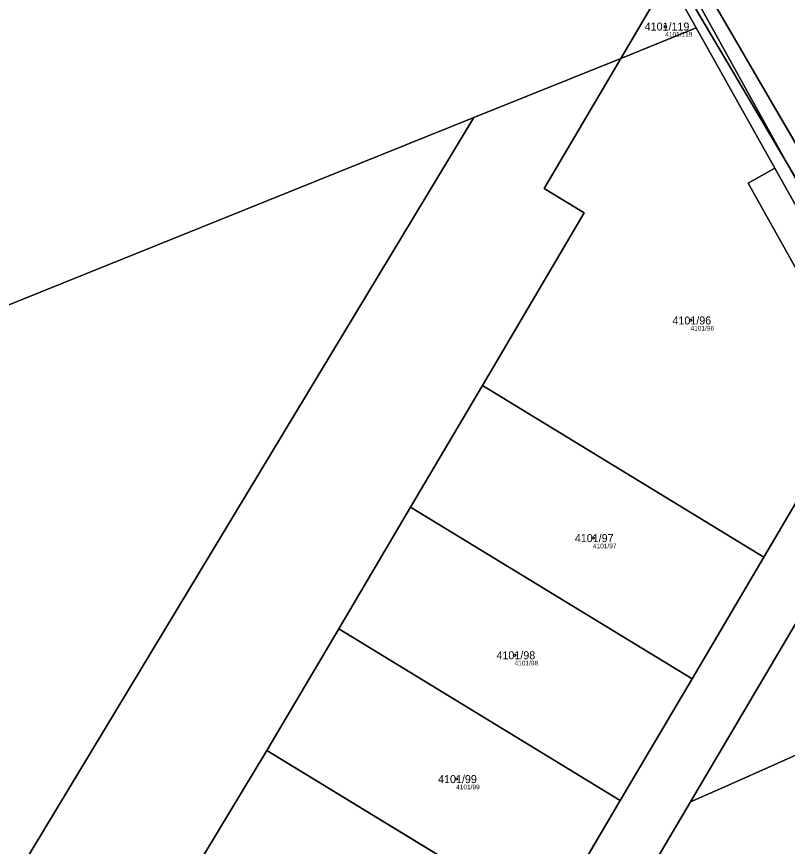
# Model space of a CAD drawing. Extents: x -754150 to -749824, y -1058608 to -1053956.
# Drawn here: x -753403.5 to -753239.8, y -1056848.6 to -1056672.4 of the extents above; entities that cross this region are included whole.
import ezdxf

# ---------------------------------------------------------------- set-up
doc = ezdxf.new("R2010")
doc.units = 0
for name, color, linetype in [('Vrstva 1', 7, 'Continuous'), ('Vrstva 2', 7, 'Continuous'), ('Vrstva 50', 7, 'Continuous'), ('Vrstva 51', 7, 'Continuous')]:
    doc.layers.add(name, color=color, linetype=linetype)

msp = doc.modelspace()

# ---------------------------------------------------------------- linework, layer by layer
at = {"layer": 'Vrstva 1'}
for p, q in [((-753269.68, -1056645.05), (-753227.94, -1056716.72)), ((-753259.15, -1056674.85), (-753263.41, -1056667.25)), ((-753268.6, -1056670.16), (-753275.18, -1056681.3)), ((-753259.15, -1056674.85), (-753275.18, -1056681.3)), ((-753242.46, -1056704.62), (-753259.15, -1056674.85)), ((-753275.18, -1056681.3), (-753306.4, -1056693.88)), ((-753291.48, -1056708.91), (-753275.18, -1056681.3)), ((-753242.46, -1056704.62), (-753248.13, -1056707.8)), ((-753319.81, -1056776.55), (-753304.55, -1056750.72)), ((-753304.55, -1056750.72), (-753244.78, -1056787.16)), ((-753335.07, -1056802.39), (-753319.81, -1056776.55)), ((-753319.81, -1056776.55), (-753260.04, -1056813)), ((-753260.38, -1056839.14), (-753227.22, -1056782.99)), ((-753244.78, -1056787.16), (-753260.04, -1056813)), ((-753350.32, -1056828.22), (-753335.07, -1056802.39)), ((-753335.07, -1056802.39), (-753275.3, -1056838.83)), ((-753260.04, -1056813), (-753275.3, -1056838.83)), ((-753350.32, -1056828.22), (-753290.54, -1056864.68)), ((-753275.3, -1056838.83), (-753290.54, -1056864.68)), ((-753285.7, -1056882.02), (-753260.38, -1056839.14))]:
    msp.add_line(p, q, dxfattribs=at)
for points in [[(-753265.76, -1056659.64), (-753262.74, -1056662.27), (-753260.82, -1056665.73), (-753239.86, -1056703.64)], [(-753265.76, -1056659.64), (-753261.83, -1056666.32), (-753239.86, -1056703.64)], [(-753306.4, -1056693.88), (-753408.19, -1056734.86), (-753509.56, -1056775.68)], [(-753483.66, -1056987.5), (-753395.03, -1056840.69), (-753306.4, -1056693.88)], [(-753212.42, -1056757.92), (-753218.35, -1056747.63), (-753242.46, -1056704.62)], [(-753239.86, -1056703.64), (-753210.33, -1056753.8), (-753204.56, -1056765.1)], [(-753239.86, -1056703.64), (-753222.59, -1056734.8), (-753204.56, -1056765.1)], [(-753248.13, -1056707.8), (-753223.68, -1056751.42), (-753244.78, -1056787.16)], [(-753304.55, -1056750.72), (-753282.95, -1056714.12), (-753291.48, -1056708.91)], [(-753219.6, -1056821.04), (-753252.95, -1056835.84), (-753260.38, -1056839.14)], [(-753290.54, -1056864.68), (-753306.07, -1056890.34), (-753365.83, -1056853.9), (-753350.32, -1056828.22)]]:
    msp.add_lwpolyline(points, dxfattribs=at)
at = {"layer": 'Vrstva 50'}
for centre in [(-753265.73, -1056674.55), (-753260.36, -1056736.94), (-753281.09, -1056783.15), (-753297.73, -1056808.01), (-753310.13, -1056834.3)]:
    msp.add_circle(centre, 0.25, dxfattribs=at)
at = {"layer": 'Vrstva 51'}
for points in [[(-753265.56, -1056663.39), (-753276.16, -1056653.97), (-753278.82, -1056650.56), (-753292.77, -1056645.7), (-753335.25, -1056635.87), (-753366.72, -1056630.99), (-753406.2, -1056627.98), (-753407.19, -1056627.88), (-753427.67, -1056630.48), (-753471.63, -1056633.49), (-753502.77, -1056629.89), (-753519.03, -1056633.09), (-753560.61, -1056650.24), (-753509.56, -1056775.68), (-753408.19, -1056734.86), (-753306.4, -1056693.88), (-753275.18, -1056681.3), (-753268.6, -1056670.16), (-753263.41, -1056667.25)], [(-753265.76, -1056659.64), (-753262.74, -1056662.27), (-753260.82, -1056665.73), (-753239.86, -1056703.64), (-753210.33, -1056753.8), (-753204.56, -1056765.1), (-753193.53, -1056783.7), (-753190.37, -1056781.89), (-753203.29, -1056758.83), (-753210.18, -1056747.21), (-753227.94, -1056716.72), (-753269.68, -1056645.05), (-753275.85, -1056642.42), (-753272.01, -1056649.03)], [(-753141.32, -1056685.32), (-753183.1, -1056671.27), (-753269.68, -1056645.05), (-753227.94, -1056716.72), (-753138.54, -1056686.62)], [(-753239.86, -1056703.64), (-753260.82, -1056665.73), (-753262.74, -1056662.27), (-753265.76, -1056659.64), (-753261.83, -1056666.32)], [(-753263.41, -1056667.25), (-753268.6, -1056670.16), (-753275.18, -1056681.3), (-753259.15, -1056674.85)], [(-753242.46, -1056704.62), (-753259.15, -1056674.85), (-753275.18, -1056681.3), (-753291.48, -1056708.91), (-753282.95, -1056714.12), (-753304.55, -1056750.72), (-753244.78, -1056787.16), (-753223.68, -1056751.42), (-753248.13, -1056707.8)], [(-753509.56, -1056775.68), (-753561.25, -1056796.49), (-753714.31, -1056858.12), (-753673.69, -1056887.32), (-753602.93, -1056949.01), (-753536.4, -1057010.95), (-753483.66, -1056987.5), (-753395.03, -1056840.69), (-753306.4, -1056693.88), (-753408.19, -1056734.86)], [(-753222.59, -1056734.8), (-753204.56, -1056765.1), (-753210.33, -1056753.8), (-753239.86, -1056703.64)], [(-753260.04, -1056813), (-753244.78, -1056787.16), (-753304.55, -1056750.72), (-753319.81, -1056776.55)], [(-753335.07, -1056802.39), (-753275.3, -1056838.83), (-753260.04, -1056813), (-753319.81, -1056776.55)], [(-753227.22, -1056782.99), (-753260.38, -1056839.14), (-753252.95, -1056835.84), (-753219.6, -1056821.04), (-753211.86, -1056817.61)], [(-753290.54, -1056864.68), (-753275.3, -1056838.83), (-753335.07, -1056802.39), (-753350.32, -1056828.22)], [(-753252.95, -1056835.84), (-753260.38, -1056839.14), (-753285.7, -1056882.02), (-753286.64, -1056884.86), (-753286.14, -1056887.82), (-753284.34, -1056890.22), (-753281.56, -1056891.35), (-753278.57, -1056891.13), (-753236.69, -1056872.44), (-753203.34, -1056857.68), (-753219.6, -1056821.04)], [(-753350.32, -1056828.22), (-753365.83, -1056853.9), (-753306.07, -1056890.34), (-753290.54, -1056864.68)]]:
    msp.add_lwpolyline(points, close=True, dxfattribs=at)
for points in [[(-753127.12, -1056924.4), (-753163.07, -1056844.92), (-753181.52, -1056808.74), (-753195.32, -1056783.2), (-753204.56, -1056765.1), (-753222.59, -1056734.8), (-753239.86, -1056703.64), (-753261.83, -1056666.32), (-753265.76, -1056659.64), (-753273.78, -1056652.4), (-753276.93, -1056648.01), (-753281.04, -1056647.15), (-753278.82, -1056650.56), (-753276.16, -1056653.97), (-753265.56, -1056663.39), (-753263.41, -1056667.25), (-753259.15, -1056674.85), (-753242.46, -1056704.62), (-753218.35, -1056747.63), (-753212.42, -1056757.92), (-753186.24, -1056803.35), (-753164.78, -1056845.68), (-753164.59, -1056846.26), (-753162.37, -1056851.83)], [(-753365.83, -1056853.9), (-753350.32, -1056828.22), (-753335.07, -1056802.39), (-753319.81, -1056776.55), (-753304.55, -1056750.72), (-753282.95, -1056714.12), (-753291.48, -1056708.91), (-753275.18, -1056681.3), (-753306.4, -1056693.88), (-753395.03, -1056840.69), (-753483.66, -1056987.5)], [(-753285.7, -1056882.02), (-753260.38, -1056839.14), (-753227.22, -1056782.99), (-753215.64, -1056763.38), (-753212.42, -1056757.92), (-753218.35, -1056747.63), (-753242.46, -1056704.62), (-753248.13, -1056707.8), (-753223.68, -1056751.42), (-753244.78, -1056787.16), (-753260.04, -1056813), (-753275.3, -1056838.83), (-753290.54, -1056864.68)]]:
    msp.add_lwpolyline(points, dxfattribs=at)

# ---------------------------------------------------------------- texts
at = {"layer": 'Vrstva 2'}
for s, p in [('4101/119', (-753270.1, -1056675.4)), ('4101/96', (-753264.2, -1056737.79)), ('4101/97', (-753284.93, -1056784)), ('4101/98', (-753301.57, -1056808.86)), ('4101/99', (-753313.97, -1056835.15))]:
    msp.add_text(s, height=1.7, dxfattribs=at).set_placement(p)
at = {"layer": 'Vrstva 50'}
for s, p in [('4101/119', (-753265.73, -1056676.71)), ('4101/96', (-753260.36, -1056739.1)), ('4101/97', (-753281.09, -1056785.31)), ('4101/98', (-753297.73, -1056810.17)), ('4101/99', (-753310.13, -1056836.46))]:
    msp.add_text(s, height=1, dxfattribs=at).set_placement(p)

doc.saveas('drawing.dxf')
